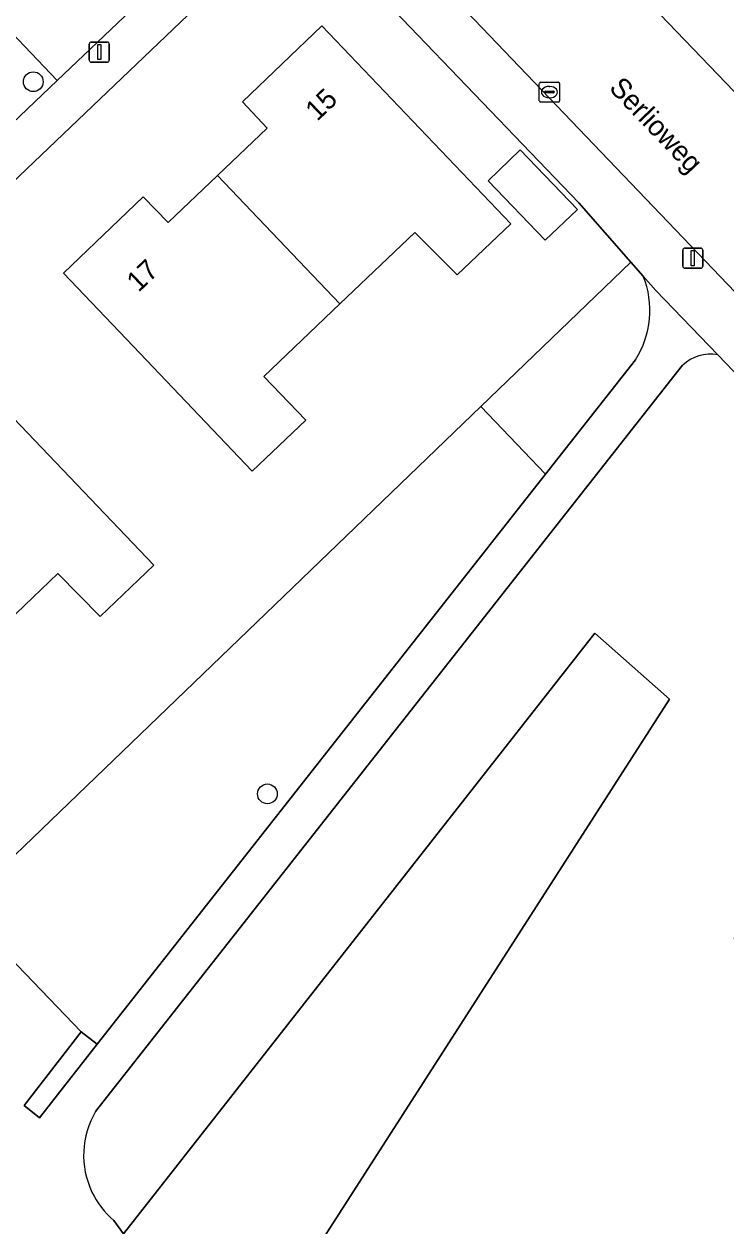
# Model space of a CAD drawing. Extents: x 159352 to 160617, y 385888 to 387323.
# Drawn here: x 159942.2 to 159977, y 386360.1 to 386419.7 of the extents above; entities that cross this region are included whole.
import ezdxf

# ---------------------------------------------------------------- set-up
doc = ezdxf.new("R2010")
doc.units = 0
for name, color, linetype in [('IMGEO_Boom', 7, 'Continuous'), ('IMGEO_Erf', 7, 'Continuous'), ('IMGEO_Groenvoorziening', 7, 'Continuous'), ('IMGEO_Kolk', 7, 'Continuous'), ('IMGEO_Lichtmast', 7, 'Continuous'), ('IMGEO_Openbare_ruimte_label', 7, 'Continuous'), ('IMGEO_Pand', 7, 'Continuous'), ('IMGEO_Pand_nummerreeks', 7, 'Continuous'), ('IMGEO_Parkeervlak_open', 7, 'Continuous'), ('IMGEO_Rijbaan_lokaal_open', 7, 'Continuous'), ('IMGEO_Voetpad_halfverhard', 7, 'Continuous'), ('IMGEO_Voetpad_open', 7, 'Continuous')]:
    doc.layers.add(name, color=color, linetype=linetype)

msp = doc.modelspace()

# ---------------------------------------------------------------- linework, layer by layer
at = {"layer": 'IMGEO_Boom'}
for centre in [(159942.624, 386416.807), (159954.23, 386381.491)]:
    msp.add_circle(centre, 0.489, dxfattribs=at)
at = {"layer": 'IMGEO_Erf'}
for points in [[(159964.815, 386400.701), (159972.256, 386407.862), (159969.677, 386410.799), (159955.745, 386425.325), (159921.538, 386392.661), (159924.669, 386388.762), (159936.762, 386373.703), (159939.034, 386375.89)], [(159947.571, 386403.692), (159944.124, 386407.313), (159948.08, 386411.099), (159949.314, 386409.832), (159951.752, 386412.155), (159954.22, 386414.507), (159953.001, 386415.811), (159956.924, 386419.575), (159966.292, 386409.758), (159963.633, 386407.227), (159961.539, 386409.332), (159957.824, 386405.785), (159954.061, 386402.191), (159956.141, 386400.024), (159953.477, 386397.488)], [(159968.003, 386408.946), (159965.173, 386411.898), (159966.766, 386413.426), (159969.597, 386410.475)], [(159948.598, 386392.836), (159945.946, 386390.292), (159943.842, 386392.412), (159940.103, 386388.847), (159936.362, 386385.28), (159938.389, 386383.11), (159935.74, 386380.583), (159929.836, 386386.781), (159926.388, 386390.402), (159930.344, 386394.175), (159931.576, 386392.909), (159934.041, 386395.247), (159936.503, 386397.582), (159935.276, 386398.883), (159939.23, 386402.64), (159942.685, 386399.025)]]:
    msp.add_lwpolyline(points, close=True, dxfattribs=at)
at = {"layer": 'IMGEO_Groenvoorziening'}
for points in [[(159972.866, 386407.167), (159972.256, 386407.862), (159964.815, 386400.701), (159968.027, 386397.352), (159972.476, 386403.009)], [(159977.373, 386374.351), (159982.282, 386378.611), (159991.953, 386367.361), (160000, 386375.225), (160001.836, 386377.018), (159999.514, 386379.336), (159990.309, 386388.95), (159983.93, 386395.568), (159976.557, 386403.258)], [(159974.819, 386402.75), (159945.715, 386365.74)], [(159946.619, 386360.332), (159947.105, 386359.671), (159970.468, 386389.452), (159974.159, 386386.187), (159952.463, 386352.374), (159962.556, 386338.633), (159977.212, 386352.956), (159976.863, 386353.16), (159976.995, 386354.12), (159976.234, 386354.617), (159976.185, 386355.722), (159979.379, 386358.392), (159980.405, 386359.651), (159980.935, 386361.505), (159981.63, 386361.903), (159982.3, 386361.481), (159982.458, 386359.476), (159983.072, 386358.682), (159987.165, 386362.681), (159977.373, 386374.351)], [(159942.167, 386366.041), (159945.001, 386369.69), (159939.034, 386375.89), (159936.762, 386373.703), (159932.452, 386369.555), (159933.995, 386368.582)]]:
    msp.add_lwpolyline(points, dxfattribs=at)
for points in [[(159945.788, 386369.073), (159968.027, 386397.352), (159964.815, 386400.701), (159939.034, 386375.89), (159945.001, 386369.69)], [(159974.159, 386386.187), (159970.468, 386389.452), (159947.105, 386359.671), (159952.463, 386352.374)]]:
    msp.add_lwpolyline(points, close=True, dxfattribs=at)
for centre, radius, start, end in [((159968.641, 386405.466), 4.554, 327.35125, 21.93198), ((159976.185, 386401.305), 1.988, 79.20218, 133.38405), ((159949.377, 386363.573), 4.256, 149.38267, 205.46032), ((159949.36, 386363.56), 4.235, 205.40609, 229.66041)]:
    msp.add_arc(centre, radius, start, end, dxfattribs=at)
at = {"layer": 'IMGEO_Kolk'}
for p, q in [((159967.713, 386415.867), (159967.713, 386416.719)), ((159967.788, 386416.793), (159968.64, 386416.793)), ((159968.714, 386416.719), (159968.714, 386415.867)), ((159967.972, 386416.287), (159967.972, 386416.299)), ((159968.41, 386416.25), (159968.012, 386416.25)), ((159968.015, 386416.336), (159968.413, 386416.336)), ((159968.201, 386416.573), (159968.226, 386416.573)), ((159968.456, 386416.299), (159968.456, 386416.287)), ((159968.64, 386415.793), (159967.788, 386415.793)), ((159968.224, 386416.013), (159968.199, 386416.013))]:
    msp.add_line(p, q, dxfattribs=at)
for points in [[(159967.713, 386415.867), (159967.713, 386416.719)], [(159967.788, 386416.793), (159968.64, 386416.793)], [(159968.714, 386416.719), (159968.714, 386415.867)], [(159968.64, 386415.793), (159967.788, 386415.793)]]:
    msp.add_lwpolyline(points, dxfattribs=at)
for centre, radius, start, end in [((159967.79, 386416.717), 0.0765, 91.55205, 178.44795), ((159967.79, 386416.717), 0.0765, 91.55205, 178.44795), ((159968.638, 386416.717), 0.0765, 1.55205, 88.44795), ((159968.638, 386416.717), 0.0765, 1.55205, 88.44795), ((159968.012, 386416.296), 0.0403, 85.87752, 175.75265), ((159968.009, 386416.286), 0.0366, 178.93798, 274.71019), ((159968.413, 386416.293), 0.043, 264.86636, 352.45326), ((159968.417, 386416.298), 0.0386, 1.73085, 96.63898), ((159967.79, 386415.869), 0.0765, 181.55205, 268.44795), ((159967.79, 386415.869), 0.0765, 181.55205, 268.44795), ((159968.638, 386415.869), 0.0765, 271.55205, 358.44795), ((159968.638, 386415.869), 0.0765, 271.55205, 358.44795)]:
    msp.add_arc(centre, radius, start, end, dxfattribs=at)
for centre, major_axis, ratio, start_param, end_param in [((159968.2, 386416.293), (-0.387, 0.002), 0.722429, 4.712389, 7.853982), ((159968.225, 386416.293), (-0.39, 0.002), 0.717154, 1.570796, 4.712389)]:
    msp.add_ellipse(centre, major_axis=major_axis, ratio=ratio, start_param=start_param, end_param=end_param, dxfattribs=at)
at = {"layer": 'IMGEO_Lichtmast'}
for p, q in [((159945.401, 386417.877), (159945.401, 386418.677)), ((159945.401, 386418.677), (159945.401, 386417.877)), ((159945.501, 386418.777), (159946.291, 386418.777)), ((159946.291, 386418.777), (159945.501, 386418.777)), ((159946.391, 386418.677), (159946.391, 386417.877)), ((159946.391, 386417.877), (159946.391, 386418.677)), ((159946.291, 386417.777), (159945.501, 386417.777)), ((159945.501, 386417.777), (159946.291, 386417.777)), ((159974.827, 386407.657), (159974.827, 386408.457)), ((159974.827, 386408.457), (159974.827, 386407.657)), ((159974.927, 386408.557), (159975.717, 386408.557)), ((159975.717, 386408.557), (159974.927, 386408.557)), ((159975.817, 386408.457), (159975.817, 386407.657)), ((159975.817, 386407.657), (159975.817, 386408.457)), ((159975.717, 386407.557), (159974.927, 386407.557)), ((159974.927, 386407.557), (159975.717, 386407.557))]:
    msp.add_line(p, q, dxfattribs=at)
for points in [[(159945.821, 386418.652), (159945.971, 386418.652), (159945.971, 386417.902), (159945.821, 386417.902), (159945.821, 386418.652)], [(159975.247, 386408.432), (159975.397, 386408.432), (159975.397, 386407.682), (159975.247, 386407.682), (159975.247, 386408.432)]]:
    msp.add_lwpolyline(points, dxfattribs=at)
for centre, start, end in [((159945.501, 386418.677), 90, 180), ((159945.501, 386418.677), 90, 180), ((159946.291, 386418.677), 0, 90), ((159946.291, 386418.677), 360, 90), ((159945.501, 386417.877), 180, 270), ((159945.501, 386417.877), 180, 270), ((159946.291, 386417.877), 270, 0), ((159946.291, 386417.877), 270, 0), ((159974.927, 386408.457), 90, 180), ((159974.927, 386408.457), 90, 180), ((159975.717, 386408.457), 0, 90), ((159975.717, 386408.457), 360, 90), ((159974.927, 386407.657), 180, 270), ((159974.927, 386407.657), 180, 270), ((159975.717, 386407.657), 270, 0), ((159975.717, 386407.657), 270, 0)]:
    msp.add_arc(centre, 0.1, start, end, dxfattribs=at)
at = {"layer": 'IMGEO_Pand'}
for points in [[(159957.824, 386405.785), (159961.539, 386409.332), (159963.633, 386407.227), (159966.292, 386409.758), (159956.924, 386419.575), (159953.001, 386415.811), (159954.22, 386414.507), (159951.752, 386412.155)], [(159968.003, 386408.946), (159969.597, 386410.475), (159966.766, 386413.426), (159965.173, 386411.898)], [(159951.752, 386412.155), (159949.314, 386409.832), (159948.08, 386411.099), (159944.124, 386407.313), (159947.571, 386403.692), (159953.477, 386397.488), (159956.141, 386400.024), (159954.061, 386402.191), (159957.824, 386405.785)], [(159940.103, 386388.847), (159943.842, 386392.412), (159945.946, 386390.292), (159948.598, 386392.836), (159942.685, 386399.025), (159939.23, 386402.64), (159935.276, 386398.883), (159936.503, 386397.582), (159934.041, 386395.247)]]:
    msp.add_lwpolyline(points, close=True, dxfattribs=at)
at = {"layer": 'IMGEO_Parkeervlak_open'}
msp.add_lwpolyline([(159943.804, 386416.861), (159947.454, 386420.346), (159943.907, 386424.049), (159940.244, 386420.61)], close=True, dxfattribs=at)
at = {"layer": 'IMGEO_Rijbaan_lokaal_open'}
for points in [[(159952.952, 386431.885), (159953.939, 386430.875), (159954.005, 386430.807), (159955.677, 386429.094), (159964.882, 386419.488), (159985.901, 386397.504), (159989.116, 386394.139), (159989.256, 386394.273), (159994.081, 386398.847), (159978.987, 386414.631), (159966.776, 386427.371)], [(159930.676, 386425.277), (159921.331, 386416.518), (159924.857, 386412.805), (159921.234, 386409.329), (159917.664, 386413.05), (159910.619, 386406.307), (159913.965, 386402.159), (159914.871, 386401.021), (159915.993, 386399.595), (159918.295, 386396.762), (159920.201, 386394.332), (159926.119, 386399.981), (159922.528, 386403.722), (159926.174, 386407.195), (159929.757, 386403.467), (159943.804, 386416.861), (159940.244, 386420.61)]]:
    msp.add_lwpolyline(points, dxfattribs=at)
at = {"layer": 'IMGEO_Voetpad_halfverhard'}
for points in [[(159976.557, 386403.258), (159973.494, 386406.452), (159972.866, 386407.167)], [(159972.476, 386403.009), (159968.027, 386397.352), (159945.788, 386369.073), (159942.931, 386365.428), (159942.167, 386366.041)], [(159945.715, 386365.74), (159974.819, 386402.75)], [(160003.963, 386285.581), (160000, 386290.627), (159972.401, 386325.766), (159962.556, 386338.633), (159952.463, 386352.374), (159947.105, 386359.671), (159946.619, 386360.332)]]:
    msp.add_lwpolyline(points, dxfattribs=at)
for centre, radius, start, end in [((159968.641, 386405.466), 4.554, 327.35125, 21.93198), ((159976.185, 386401.305), 1.988, 79.20218, 133.38405), ((159949.377, 386363.573), 4.256, 149.38267, 205.46032), ((159949.36, 386363.56), 4.235, 205.40609, 229.66041)]:
    msp.add_arc(centre, radius, start, end, dxfattribs=at)
at = {"layer": 'IMGEO_Voetpad_open'}
for points in [[(159959.001, 386435.485), (159966.776, 386427.371), (159978.987, 386414.631), (159994.081, 386398.847), (159996.058, 386396.78), (159999.244, 386393.448), (160018.135, 386374.037), (160018.496, 386374.382), (160024.642, 386367.936), (160024.281, 386367.591), (160024.798, 386367.032), (160036.235, 386355.06), (160036.38, 386354.903)], [(159991.089, 386392.074), (159989.116, 386394.139), (159985.901, 386397.504), (159964.882, 386419.488), (159955.677, 386429.094)], [(159955.745, 386425.325), (159969.677, 386410.799), (159972.256, 386407.862), (159972.866, 386407.167), (159973.494, 386406.452), (159976.557, 386403.258), (159983.93, 386395.568), (159990.309, 386388.95), (159999.514, 386379.336), (160001.836, 386377.018), (160005.608, 386373.252), (160019.381, 386358.79), (160023.542, 386354.431), (160031.134, 386346.471), (160032.223, 386345.323), (160032.324, 386345.252), (160035.313, 386342.665), (160036.492, 386344.379)]]:
    msp.add_lwpolyline(points, dxfattribs=at)
for points in [[(159955.745, 386425.325), (159954.155, 386426.745), (159947.454, 386420.346), (159943.804, 386416.861), (159929.757, 386403.467), (159926.119, 386399.981), (159920.201, 386394.332), (159921.538, 386392.661)], [(159945.001, 386369.69), (159942.167, 386366.041), (159942.931, 386365.428), (159945.788, 386369.073)]]:
    msp.add_lwpolyline(points, close=True, dxfattribs=at)

# ---------------------------------------------------------------- texts
at = {"layer": 'IMGEO_Openbare_ruimte_label'}
msp.add_text('Serlioweg', height=1, rotation=313.62257, dxfattribs=at).set_placement((159971.124, 386416.451))
at = {"layer": 'IMGEO_Pand_nummerreeks'}
for s, rotation, p in [('15', 43.81504, (159956.702, 386414.817)), ('17', 43.74209, (159947.839, 386406.328))]:
    msp.add_text(s, height=1, rotation=rotation, dxfattribs=at).set_placement(p)

doc.saveas('drawing.dxf')
